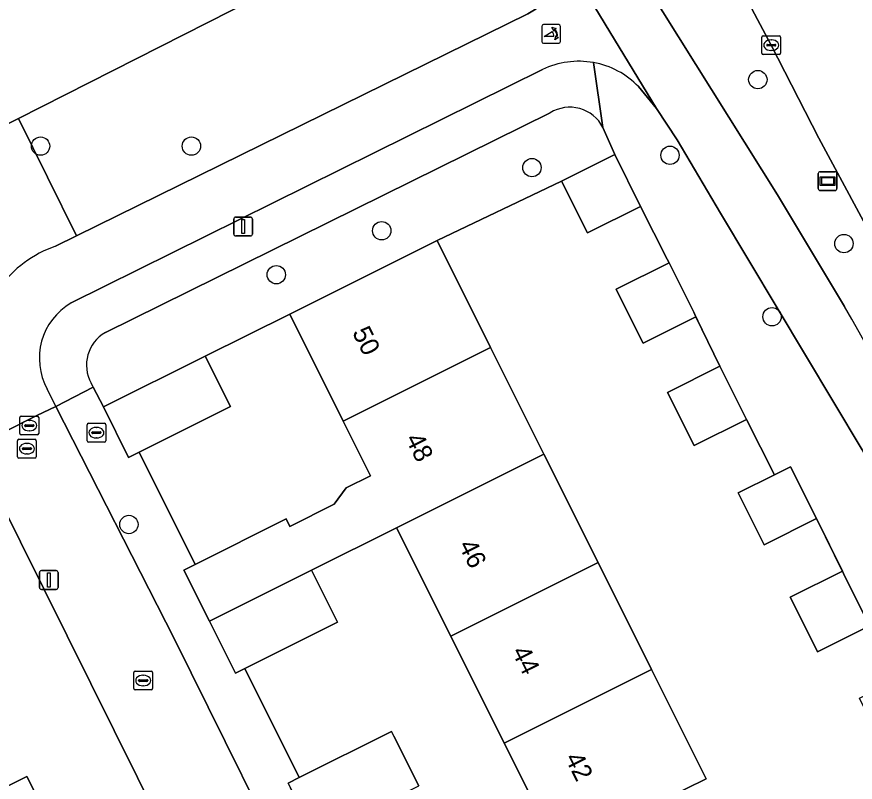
# Model space of a CAD drawing. Extents: x 157793 to 159380, y 380877 to 382313.
# Drawn here: x 158823.34 to 158868.02, y 381864.04 to 381904.85 of the extents above; entities that cross this region are included whole.
import ezdxf

# ---------------------------------------------------------------- set-up
doc = ezdxf.new("R2010")
doc.units = 0
for name, color, linetype in [('IMGEO_Berm_groen', 7, 'Continuous'), ('IMGEO_Boom', 7, 'Continuous'), ('IMGEO_Brandkraan', 7, 'Continuous'), ('IMGEO_Erf', 7, 'Continuous'), ('IMGEO_Fietspad_gesloten', 7, 'Continuous'), ('IMGEO_Groenvoorziening', 7, 'Continuous'), ('IMGEO_Kolk', 7, 'Continuous'), ('IMGEO_Lichtmast', 7, 'Continuous'), ('IMGEO_Muur', 7, 'Continuous'), ('IMGEO_Pand', 7, 'Continuous'), ('IMGEO_Pand_nummerreeks', 7, 'Continuous'), ('IMGEO_Poller', 7, 'Continuous'), ('IMGEO_Rijbaan_lokaal_gesloten', 7, 'Continuous'), ('IMGEO_Rijbaan_lokaal_open', 7, 'Continuous'), ('IMGEO_Rioolput', 7, 'Continuous'), ('IMGEO_Voetpad_open', 7, 'Continuous'), ('IMGEO_Wegwijzer', 7, 'Continuous')]:
    doc.layers.add(name, color=color, linetype=linetype)

msp = doc.modelspace()

# ---------------------------------------------------------------- linework, layer by layer
at = {"layer": 'IMGEO_Berm_groen'}
for points in [[(158885.942, 381861.581), (158875.007, 381881.771), (158872.701, 381886.059), (158866.076, 381898.384), (158863.547, 381903.338), (158838.996, 381949.511)], [(158852.437, 381913.066), (158854.249, 381910.746), (158863.88, 381895.361), (158867.453, 381889.407)]]:
    msp.add_lwpolyline(points, dxfattribs=at)
msp.add_arc((157689.637, 381221.269), 1354.126, 28.502642, 29.564892, dxfattribs=at)
at = {"layer": 'IMGEO_Boom'}
for centre in [(158862.832, 381901.501), (158824.606, 381897.956), (158832.648, 381897.956), (158858.151, 381897.467), (158850.794, 381896.811), (158842.789, 381893.445), (158867.418, 381892.76), (158837.17, 381891.101), (158863.592, 381888.86), (158829.312, 381877.785)]:
    msp.add_circle(centre, 0.489, dxfattribs=at)
at = {"layer": 'IMGEO_Brandkraan'}
for p, q in [((158827.082, 381882.254), (158827.082, 381883.106)), ((158827.157, 381883.18), (158828.009, 381883.18)), ((158827.57, 381882.96), (158827.595, 381882.96)), ((158828.083, 381883.106), (158828.083, 381882.254)), ((158827.341, 381882.674), (158827.341, 381882.686)), ((158827.779, 381882.637), (158827.381, 381882.637)), ((158827.384, 381882.723), (158827.782, 381882.723)), ((158827.825, 381882.686), (158827.825, 381882.674)), ((158828.009, 381882.18), (158827.157, 381882.18)), ((158827.593, 381882.4), (158827.568, 381882.4))]:
    msp.add_line(p, q, dxfattribs=at)
for points in [[(158827.082, 381882.254), (158827.082, 381883.106)], [(158827.157, 381883.18), (158828.009, 381883.18)], [(158828.083, 381883.106), (158828.083, 381882.254)], [(158828.009, 381882.18), (158827.157, 381882.18)]]:
    msp.add_lwpolyline(points, dxfattribs=at)
for centre, radius, start, end in [((158827.159, 381883.104), 0.0765, 91.552, 178.448), ((158827.159, 381883.104), 0.0765, 91.552, 178.448), ((158828.007, 381883.104), 0.0765, 1.552, 88.448), ((158828.007, 381883.104), 0.0765, 1.552, 88.448), ((158827.381, 381882.683), 0.0403, 85.8775, 175.7526), ((158827.378, 381882.673), 0.0366, 178.938, 274.7102), ((158827.782, 381882.68), 0.043, 264.8664, 352.4533), ((158827.786, 381882.685), 0.0386, 1.7309, 96.639), ((158827.159, 381882.256), 0.0765, 181.552, 268.448), ((158827.159, 381882.256), 0.0765, 181.552, 268.448), ((158828.007, 381882.256), 0.0765, 271.552, 358.448), ((158828.007, 381882.256), 0.0765, 271.552, 358.448)]:
    msp.add_arc(centre, radius, start, end, dxfattribs=at)
for centre, major_axis, ratio, start_param, end_param in [((158827.569, 381882.68), (-0.387, 0.002), 0.722429, 4.712389, 7.853982), ((158827.594, 381882.68), (-0.39, 0.002), 0.717154, 1.570796, 4.712389)]:
    msp.add_ellipse(centre, major_axis=major_axis, ratio=ratio, start_param=start_param, end_param=end_param, dxfattribs=at)
at = {"layer": 'IMGEO_Erf'}
for points in [[(158863.713, 381880.439), (158862.223, 381883.389), (158859.432, 381881.995), (158858.018, 381884.826), (158860.809, 381886.219), (158859.535, 381888.857), (158856.713, 381887.447), (158856.592, 381887.689), (158855.275, 381890.324), (158858.101, 381891.735), (158858.007, 381891.923), (158856.587, 381894.745), (158853.751, 381893.328), (158852.374, 381896.085), (158845.741, 381892.928), (158848.593, 381887.22), (158851.432, 381881.536), (158854.322, 381875.751), (158857.167, 381870.055), (158860.075, 381864.234), (158857.911, 381863.153)], [(158832.271, 381859.244), (158821.021, 381881.899), (158820.877, 381882.189), (158815.423, 381893.026), (158802.463, 381886.428), (158803.167, 381884.991), (158797.25, 381881.926), (158775.323, 381870.568)], [(158870.978, 381863.001), (158873.85, 381864.435), (158872.558, 381867.049), (158869.704, 381865.623), (158868.33, 381868.375), (158868.25, 381868.535), (158870.215, 381869.517), (158868.849, 381872.266), (158868.789, 381872.386), (158866.014, 381871), (158864.625, 381873.781), (158864.56, 381873.911), (158867.336, 381875.297), (158865.956, 381878.098), (158863.165, 381876.704), (158861.782, 381879.474), (158863.713, 381880.439)], [(158852.062, 381860.634), (158849.315, 381866.133), (158846.47, 381871.829), (158843.581, 381877.614), (158839.051, 381875.351), (158840.433, 381872.585), (158835.488, 381870.114), (158838.395, 381864.3), (158843.312, 381866.757), (158843.438, 381866.505), (158844.76, 381863.858)], [(158821.35, 381863.084), (158823.868, 381864.348), (158827.161, 381857.789)]]:
    msp.add_lwpolyline(points, dxfattribs=at)
msp.add_lwpolyline([(158832.846, 381875.66), (158837.689, 381878.079), (158837.89, 381877.677), (158840.26, 381878.861), (158840.887, 381879.733), (158842.195, 381880.387), (158840.741, 381883.298), (158837.89, 381889.006), (158833.381, 381886.764), (158834.724, 381884.075), (158829.858, 381881.644)], close=True, dxfattribs=at)
at = {"layer": 'IMGEO_Fietspad_gesloten'}
for points in [[(158824.124, 381960.357), (158833.074, 381943.731), (158834.976, 381939.932), (158850.939, 381910.805), (158851.899, 381909.06), (158857.433, 381899.967), (158858.529, 381898.284), (158860.851, 381894.387), (158868.388, 381881.765), (158872.746, 381873.772), (158876.865, 381865.95), (158892.504, 381836.976), (158902.407, 381818.335), (158906.164, 381811.184), (158909.734, 381803.643), (158912.565, 381804.841), (158911.412, 381807.403), (158911.194, 381807.946)], [(158867.453, 381889.407), (158863.88, 381895.361), (158854.249, 381910.746), (158852.437, 381913.066)], [(158856.477, 381901.127), (158857.433, 381899.967), (158851.899, 381909.06)], [(158851.018, 381905.269), (158850.579, 381905.004), (158826.518, 381893.167), (158825.41, 381892.622)], [(158826.241, 381889.594), (158851.361, 381902.04)], [(158821.826, 381884.175), (158822.551, 381882.652), (158824.404, 381883.601), (158825.426, 381884.084), (158824.967, 381884.996)]]:
    msp.add_lwpolyline(points, dxfattribs=at)
for centre, radius, start, end in [((158853.287, 381898.044), 4.436, 79.8754, 115.7381), ((158853.286, 381898.041), 4.439, 44.0401, 79.8642), ((158827.418, 381886.785), 6.172, 108.9853, 144.2457), ((158827.952, 381886.644), 3.41, 120.1208, 208.9056), ((157689.637, 381221.269), 1354.126, 28.502642, 29.564892)]:
    msp.add_arc(centre, radius, start, end, dxfattribs=at)
at = {"layer": 'IMGEO_Groenvoorziening'}
msp.add_lwpolyline([(158838.447, 381928.221), (158832.307, 381924.833), (158841.062, 381908.389), (158823.426, 381899.436), (158826.518, 381893.167), (158850.579, 381905.004), (158851.018, 381905.269), (158849.146, 381908.733)], close=True, dxfattribs=at)
for points in [[(158811.908, 381911.483), (158814.34, 381906.738), (158819.043, 381897.211), (158823.426, 381899.436), (158841.062, 381908.389), (158832.307, 381924.833)], [(158823.426, 381899.436), (158819.043, 381897.211), (158822.409, 381890.392)], [(158825.41, 381892.622), (158826.518, 381893.167), (158823.426, 381899.436)], [(158851.767, 381899.732), (158828.06, 381888.024)], [(158845.741, 381892.928), (158852.374, 381896.085), (158855.21, 381897.502), (158854.576, 381898.958)], [(158827.302, 381885.32), (158827.411, 381885.108), (158827.953, 381884.052), (158833.381, 381886.764), (158837.89, 381889.006), (158845.741, 381892.928)]]:
    msp.add_lwpolyline(points, dxfattribs=at)
for centre, radius, start, end in [((158852.813, 381898.045), 1.985, 27.3754, 121.8143), ((158827.418, 381886.785), 6.172, 108.9853, 144.2457), ((158829.06, 381886.285), 2.006, 119.9167, 208.7642)]:
    msp.add_arc(centre, radius, start, end, dxfattribs=at)
at = {"layer": 'IMGEO_Kolk'}
for p, q in [((158863.046, 381902.912), (158863.046, 381903.764)), ((158863.121, 381903.838), (158863.973, 381903.838)), ((158863.534, 381903.618), (158863.559, 381903.618)), ((158864.047, 381903.764), (158864.047, 381902.912)), ((158863.305, 381903.332), (158863.305, 381903.344)), ((158863.743, 381903.295), (158863.345, 381903.295)), ((158863.348, 381903.381), (158863.746, 381903.381)), ((158863.557, 381903.058), (158863.532, 381903.058)), ((158863.789, 381903.344), (158863.789, 381903.332)), ((158863.973, 381902.838), (158863.121, 381902.838)), ((158823.379, 381881.401), (158823.379, 381882.253)), ((158823.454, 381882.327), (158824.306, 381882.327)), ((158823.867, 381882.107), (158823.892, 381882.107)), ((158824.38, 381882.253), (158824.38, 381881.401)), ((158823.638, 381881.821), (158823.638, 381881.833)), ((158824.076, 381881.784), (158823.678, 381881.784)), ((158823.681, 381881.87), (158824.079, 381881.87)), ((158824.122, 381881.833), (158824.122, 381881.821)), ((158824.306, 381881.327), (158823.454, 381881.327)), ((158823.89, 381881.547), (158823.865, 381881.547)), ((158829.651, 381869.965), (158830.503, 381869.965)), ((158829.576, 381869.039), (158829.576, 381869.891)), ((158829.878, 381869.508), (158830.276, 381869.508)), ((158830.064, 381869.745), (158830.089, 381869.745)), ((158830.577, 381869.891), (158830.577, 381869.039)), ((158829.835, 381869.459), (158829.835, 381869.471)), ((158830.273, 381869.422), (158829.875, 381869.422)), ((158830.087, 381869.185), (158830.062, 381869.185)), ((158830.319, 381869.471), (158830.319, 381869.459)), ((158830.503, 381868.965), (158829.651, 381868.965))]:
    msp.add_line(p, q, dxfattribs=at)
for points in [[(158863.046, 381902.912), (158863.046, 381903.764)], [(158863.121, 381903.838), (158863.973, 381903.838)], [(158864.047, 381903.764), (158864.047, 381902.912)], [(158863.973, 381902.838), (158863.121, 381902.838)], [(158823.379, 381881.401), (158823.379, 381882.253)], [(158823.454, 381882.327), (158824.306, 381882.327)], [(158824.38, 381882.253), (158824.38, 381881.401)], [(158824.306, 381881.327), (158823.454, 381881.327)], [(158829.651, 381869.965), (158830.503, 381869.965)], [(158829.576, 381869.039), (158829.576, 381869.891)], [(158830.577, 381869.891), (158830.577, 381869.039)], [(158830.503, 381868.965), (158829.651, 381868.965)]]:
    msp.add_lwpolyline(points, dxfattribs=at)
for centre, radius, start, end in [((158863.123, 381903.762), 0.0765, 91.552, 178.448), ((158863.123, 381903.762), 0.0765, 91.552, 178.448), ((158863.971, 381903.762), 0.0765, 1.552, 88.448), ((158863.971, 381903.762), 0.0765, 1.552, 88.448), ((158863.345, 381903.341), 0.0403, 85.8775, 175.7526), ((158863.342, 381903.331), 0.0366, 178.938, 274.7102), ((158863.746, 381903.338), 0.043, 264.8664, 352.4533), ((158863.75, 381903.343), 0.0386, 1.7309, 96.639), ((158863.123, 381902.914), 0.0765, 181.552, 268.448), ((158863.123, 381902.914), 0.0765, 181.552, 268.448), ((158863.971, 381902.914), 0.0765, 271.552, 358.448), ((158863.971, 381902.914), 0.0765, 271.552, 358.448), ((158823.456, 381882.251), 0.0765, 91.552, 178.448), ((158823.456, 381882.251), 0.0765, 91.552, 178.448), ((158824.304, 381882.251), 0.0765, 1.552, 88.448), ((158824.304, 381882.251), 0.0765, 1.552, 88.448), ((158823.678, 381881.83), 0.0403, 85.8775, 175.7526), ((158823.675, 381881.82), 0.0366, 178.938, 274.7102), ((158824.079, 381881.827), 0.043, 264.8664, 352.4533), ((158824.083, 381881.832), 0.0386, 1.7309, 96.639), ((158823.456, 381881.403), 0.0765, 181.552, 268.448), ((158823.456, 381881.403), 0.0765, 181.552, 268.448), ((158824.304, 381881.403), 0.0765, 271.552, 358.448), ((158824.304, 381881.403), 0.0765, 271.552, 358.448), ((158829.653, 381869.889), 0.0765, 91.552, 178.448), ((158829.653, 381869.889), 0.0765, 91.552, 178.448), ((158830.501, 381869.889), 0.0765, 1.552, 88.448), ((158830.501, 381869.889), 0.0765, 1.552, 88.448), ((158829.875, 381869.468), 0.0403, 85.8775, 175.7526), ((158830.28, 381869.47), 0.0386, 1.7309, 96.639), ((158829.872, 381869.458), 0.0366, 178.938, 274.7102), ((158830.276, 381869.465), 0.043, 264.8664, 352.4533), ((158829.653, 381869.041), 0.0765, 181.552, 268.448), ((158829.653, 381869.041), 0.0765, 181.552, 268.448), ((158830.501, 381869.041), 0.0765, 271.552, 358.448), ((158830.501, 381869.041), 0.0765, 271.552, 358.448)]:
    msp.add_arc(centre, radius, start, end, dxfattribs=at)
for centre, major_axis, ratio, start_param, end_param in [((158863.533, 381903.338), (-0.387, 0.002), 0.722429, 4.712389, 7.853982), ((158863.558, 381903.338), (-0.39, 0.002), 0.717154, 1.570796, 4.712389), ((158823.866, 381881.827), (-0.387, 0.002), 0.722429, 4.712389, 7.853982), ((158823.891, 381881.827), (-0.39, 0.002), 0.717154, 1.570796, 4.712389), ((158830.063, 381869.465), (-0.387, 0.002), 0.722429, 4.712389, 7.853982), ((158830.088, 381869.465), (-0.39, 0.002), 0.717154, 1.570796, 4.712389)]:
    msp.add_ellipse(centre, major_axis=major_axis, ratio=ratio, start_param=start_param, end_param=end_param, dxfattribs=at)
at = {"layer": 'IMGEO_Lichtmast'}
for p, q in [((158835.006, 381894.171), (158835.796, 381894.171)), ((158835.796, 381894.171), (158835.006, 381894.171)), ((158834.906, 381893.271), (158834.906, 381894.071)), ((158834.906, 381894.071), (158834.906, 381893.271)), ((158835.896, 381894.071), (158835.896, 381893.271)), ((158835.896, 381893.271), (158835.896, 381894.071)), ((158835.796, 381893.171), (158835.006, 381893.171)), ((158835.006, 381893.171), (158835.796, 381893.171)), ((158824.65, 381875.326), (158825.44, 381875.326)), ((158825.44, 381875.326), (158824.65, 381875.326)), ((158824.55, 381874.426), (158824.55, 381875.226)), ((158824.55, 381875.226), (158824.55, 381874.426)), ((158825.54, 381875.226), (158825.54, 381874.426)), ((158825.54, 381874.426), (158825.54, 381875.226)), ((158825.44, 381874.326), (158824.65, 381874.326)), ((158824.65, 381874.326), (158825.44, 381874.326))]:
    msp.add_line(p, q, dxfattribs=at)
for points in [[(158835.326, 381894.046), (158835.476, 381894.046), (158835.476, 381893.296), (158835.326, 381893.296), (158835.326, 381894.046)], [(158824.97, 381875.201), (158825.12, 381875.201), (158825.12, 381874.451), (158824.97, 381874.451), (158824.97, 381875.201)]]:
    msp.add_lwpolyline(points, dxfattribs=at)
for centre, start, end in [((158835.006, 381894.071), 90, 180), ((158835.006, 381894.071), 90, 180), ((158835.796, 381894.071), 0, 90), ((158835.796, 381894.071), 360, 90), ((158835.006, 381893.271), 180, 270), ((158835.006, 381893.271), 180, 270), ((158835.796, 381893.271), 270, 0), ((158835.796, 381893.271), 270, 0), ((158824.65, 381875.226), 90, 180), ((158824.65, 381875.226), 90, 180), ((158825.44, 381875.226), 0, 90), ((158825.44, 381875.226), 360, 90), ((158824.65, 381874.426), 180, 270), ((158824.65, 381874.426), 180, 270), ((158825.44, 381874.426), 270, 0), ((158825.44, 381874.426), 270, 0)]:
    msp.add_arc(centre, 0.1, start, end, dxfattribs=at)
at = {"layer": 'IMGEO_Muur'}
for points in [[(158858.007, 381891.923), (158856.587, 381894.745)], [(158860.809, 381886.219), (158859.418, 381889.1)], [(158863.713, 381880.439), (158862.223, 381883.389)], [(158867.4, 381875.167), (158865.956, 381878.098)]]:
    msp.add_lwpolyline(points, dxfattribs=at)
at = {"layer": 'IMGEO_Pand'}
for points in [[(158855.21, 381897.502), (158852.374, 381896.085), (158853.751, 381893.328), (158856.587, 381894.745)], [(158848.593, 381887.22), (158845.741, 381892.928), (158837.89, 381889.006), (158840.741, 381883.298)], [(158858.101, 381891.735), (158855.275, 381890.324), (158856.592, 381887.689), (158856.713, 381887.447), (158859.535, 381888.857), (158859.418, 381889.1)], [(158840.741, 381883.298), (158842.195, 381880.387), (158840.887, 381879.733), (158840.26, 381878.861), (158837.89, 381877.677), (158837.689, 381878.079), (158832.846, 381875.66), (158832.243, 381875.359), (158833.605, 381872.631), (158839.051, 381875.351), (158843.581, 381877.614), (158851.432, 381881.536), (158848.593, 381887.22)], [(158827.953, 381884.052), (158829.296, 381881.363), (158829.858, 381881.644), (158834.724, 381884.075), (158833.381, 381886.764)], [(158860.809, 381886.219), (158858.018, 381884.826), (158859.432, 381881.995), (158862.223, 381883.389)], [(158846.47, 381871.829), (158854.322, 381875.751), (158851.432, 381881.536), (158843.581, 381877.614)], [(158863.713, 381880.439), (158861.782, 381879.474), (158863.165, 381876.704), (158865.956, 381878.098), (158864.572, 381880.868)], [(158857.167, 381870.055), (158854.322, 381875.751), (158846.47, 381871.829), (158849.315, 381866.133)], [(158833.605, 381872.631), (158834.987, 381869.864), (158835.488, 381870.114), (158840.433, 381872.585), (158839.051, 381875.351)], [(158867.4, 381875.167), (158867.336, 381875.297), (158864.56, 381873.911), (158864.625, 381873.781), (158866.014, 381871), (158868.789, 381872.386)], [(158857.167, 381870.055), (158849.315, 381866.133), (158852.062, 381860.634), (158852.144, 381860.47), (158857.828, 381863.319), (158857.911, 381863.153), (158860.075, 381864.234)], [(158843.438, 381866.505), (158843.312, 381866.757), (158838.395, 381864.3), (158837.8, 381864.003), (158837.926, 381863.751), (158839.248, 381861.105), (158844.76, 381863.858)], [(158821.35, 381863.084), (158824.643, 381856.525), (158827.161, 381857.789), (158823.868, 381864.348)]]:
    msp.add_lwpolyline(points, close=True, dxfattribs=at)
at = {"layer": 'IMGEO_Poller'}
for p, q in [((158852.22, 381904.438), (158851.412, 381904.438)), ((158852.22, 381904.438), (158851.412, 381904.438)), ((158851.318, 381904.343), (158851.318, 381903.536)), ((158851.318, 381904.343), (158851.318, 381903.536)), ((158852.314, 381903.536), (158852.314, 381904.343)), ((158852.314, 381903.536), (158852.314, 381904.343)), ((158851.412, 381903.441), (158852.22, 381903.441)), ((158851.412, 381903.441), (158852.22, 381903.441))]:
    msp.add_line(p, q, dxfattribs=at)
for points in [[(158851.953, 381903.794), (158851.44, 381903.794), (158851.87, 381904.069)], [(158851.997, 381904.167), (158851.985, 381904.094), (158851.86, 381904.299)], [(158851.86, 381904.299), (158852.091, 381904.233), (158852.02, 381904.201)], [(158852.013, 381903.622), (158852.079, 381903.853), (158852.109, 381903.785)], [(158852.145, 381903.758), (158852.217, 381903.747), (158852.013, 381903.622)]]:
    msp.add_lwpolyline(points, dxfattribs=at)
for centre, radius, start, end in [((158851.412, 381904.343), 0.0946, 90, 180), ((158851.412, 381904.343), 0.0946, 90, 180), ((158852.22, 381904.343), 0.0946, 0, 90), ((158852.22, 381904.343), 0.0946, 0, 90), ((158851.625, 381903.844), 0.332, 351.3247, 42.4854), ((158851.639, 381903.854), 0.476, 351.7527, 41.1691), ((158851.639, 381903.854), 0.516, 349.3569, 42.2912), ((158851.412, 381903.536), 0.0946, 180, 270), ((158851.412, 381903.536), 0.0946, 180, 270), ((158852.22, 381903.536), 0.0946, 270, 0), ((158852.22, 381903.536), 0.0946, 270, 0)]:
    msp.add_arc(centre, radius, start, end, dxfattribs=at)
at = {"layer": 'IMGEO_Rijbaan_lokaal_gesloten'}
msp.add_lwpolyline([(158838.996, 381949.511), (158863.547, 381903.338), (158866.076, 381898.384), (158872.701, 381886.059), (158875.007, 381881.771), (158885.942, 381861.581), (158886.9, 381859.814), (158888.805, 381856.263), (158889.759, 381854.497), (158901.072, 381833.271), (158911.017, 381814.818), (158912.093, 381812.82), (158912.647, 381811.818), (158915.766, 381813.434), (158914.496, 381815.723), (158909.647, 381824.715), (158909.166, 381825.624)], dxfattribs=at)
at = {"layer": 'IMGEO_Rijbaan_lokaal_open'}
msp.add_lwpolyline([(158813.17, 381840.854), (158817.33, 381842.806), (158817.743, 381842.711), (158819.75, 381843.716), (158837.675, 381852.553), (158837.449, 381853.027), (158837.477, 381854.111), (158838.46, 381856.877), (158838.95, 381857.096), (158831.735, 381871.703), (158825.426, 381884.084), (158824.404, 381883.601), (158822.551, 381882.652), (158821.021, 381881.899), (158832.271, 381859.244), (158833.115, 381857.81), (158832.184, 381855.347), (158810.978, 381844.911)], dxfattribs=at)
at = {"layer": 'IMGEO_Rioolput'}
for p, q in [((158823.506, 381882.632), (158823.506, 381883.484)), ((158823.581, 381883.558), (158824.433, 381883.558)), ((158824.507, 381883.484), (158824.507, 381882.632)), ((158823.765, 381883.052), (158823.765, 381883.064)), ((158824.203, 381883.015), (158823.805, 381883.015)), ((158823.808, 381883.101), (158824.206, 381883.101)), ((158823.994, 381883.338), (158824.019, 381883.338)), ((158824.249, 381883.064), (158824.249, 381883.052)), ((158824.433, 381882.558), (158823.581, 381882.558)), ((158824.017, 381882.778), (158823.992, 381882.778))]:
    msp.add_line(p, q, dxfattribs=at)
for points in [[(158823.506, 381882.632), (158823.506, 381883.484)], [(158823.581, 381883.558), (158824.433, 381883.558)], [(158824.507, 381883.484), (158824.507, 381882.632)], [(158824.433, 381882.558), (158823.581, 381882.558)]]:
    msp.add_lwpolyline(points, dxfattribs=at)
for centre, radius, start, end in [((158823.583, 381883.482), 0.0765, 91.552, 178.448), ((158823.583, 381883.482), 0.0765, 91.552, 178.448), ((158824.431, 381883.482), 0.0765, 1.552, 88.448), ((158824.431, 381883.482), 0.0765, 1.552, 88.448), ((158823.805, 381883.061), 0.0403, 85.8775, 175.7526), ((158823.802, 381883.051), 0.0366, 178.938, 274.7102), ((158824.206, 381883.058), 0.043, 264.8664, 352.4533), ((158824.21, 381883.063), 0.0386, 1.7309, 96.639), ((158823.583, 381882.634), 0.0765, 181.552, 268.448), ((158823.583, 381882.634), 0.0765, 181.552, 268.448), ((158824.431, 381882.634), 0.0765, 271.552, 358.448), ((158824.431, 381882.634), 0.0765, 271.552, 358.448)]:
    msp.add_arc(centre, radius, start, end, dxfattribs=at)
for centre, major_axis, ratio, start_param, end_param in [((158823.993, 381883.058), (-0.387, 0.002), 0.722429, 4.712389, 7.853982), ((158824.018, 381883.058), (-0.39, 0.002), 0.717154, 1.570796, 4.712389)]:
    msp.add_ellipse(centre, major_axis=major_axis, ratio=ratio, start_param=start_param, end_param=end_param, dxfattribs=at)
at = {"layer": 'IMGEO_Voetpad_open'}
for points in [[(158854.576, 381898.958), (158854.067, 381902.411)], [(158854.067, 381902.411), (158854.576, 381898.958), (158855.21, 381897.502), (158856.587, 381894.745), (158858.007, 381891.923), (158858.101, 381891.735), (158859.418, 381889.1), (158859.535, 381888.857), (158860.809, 381886.219), (158862.223, 381883.389), (158863.713, 381880.439), (158864.572, 381880.868), (158865.956, 381878.098), (158867.336, 381875.297), (158867.4, 381875.167), (158868.789, 381872.386), (158868.849, 381872.266), (158870.215, 381869.517), (158871.104, 381869.961), (158871.184, 381869.801), (158872.558, 381867.049), (158873.85, 381864.435), (158873.937, 381864.26), (158875.353, 381861.425)], [(158851.361, 381902.04), (158826.241, 381889.594)], [(158876.865, 381865.95), (158872.746, 381873.772), (158868.388, 381881.765), (158860.851, 381894.387), (158858.529, 381898.284), (158857.433, 381899.967), (158856.477, 381901.127)], [(158828.06, 381888.024), (158851.767, 381899.732)], [(158824.967, 381884.996), (158825.426, 381884.084), (158827.411, 381885.108), (158827.302, 381885.32)]]:
    msp.add_lwpolyline(points, dxfattribs=at)
msp.add_lwpolyline([(158833.605, 381872.631), (158832.243, 381875.359), (158832.846, 381875.66), (158829.858, 381881.644), (158829.296, 381881.363), (158827.953, 381884.052), (158827.411, 381885.108), (158825.426, 381884.084), (158831.735, 381871.703), (158838.95, 381857.096), (158839.446, 381857.337), (158840.534, 381858.531), (158839.248, 381861.105), (158837.926, 381863.751), (158837.8, 381864.003), (158838.395, 381864.3), (158835.488, 381870.114), (158834.987, 381869.864)], close=True, dxfattribs=at)
for centre, radius, start, end in [((158853.287, 381898.044), 4.436, 79.8754, 115.7381), ((158853.286, 381898.041), 4.439, 44.0401, 79.8642), ((158852.813, 381898.045), 1.985, 27.3754, 121.8143), ((158827.952, 381886.644), 3.41, 120.1208, 208.9056), ((158829.06, 381886.285), 2.006, 119.9167, 208.7642)]:
    msp.add_arc(centre, radius, start, end, dxfattribs=at)
at = {"layer": 'IMGEO_Wegwijzer'}
for p, q in [((158866.054, 381895.692), (158866.054, 381896.492)), ((158866.054, 381896.492), (158866.054, 381895.692)), ((158866.154, 381896.592), (158866.944, 381896.592)), ((158866.944, 381896.592), (158866.154, 381896.592)), ((158867.044, 381896.492), (158867.044, 381895.692)), ((158867.044, 381895.692), (158867.044, 381896.492)), ((158866.944, 381895.592), (158866.154, 381895.592)), ((158866.154, 381895.592), (158866.944, 381895.592))]:
    msp.add_line(p, q, dxfattribs=at)
for points in [[(158866.155, 381896.324), (158866.943, 381896.324), (158866.943, 381895.86), (158866.155, 381895.86), (158866.155, 381896.324)], [(158866.22, 381896.259), (158866.22, 381895.925), (158866.878, 381895.925), (158866.878, 381896.259), (158866.22, 381896.259)]]:
    msp.add_lwpolyline(points, dxfattribs=at)
for centre, start, end in [((158866.154, 381896.492), 90, 180), ((158866.154, 381896.492), 90, 180), ((158866.944, 381896.492), 0, 90), ((158866.944, 381896.492), 360, 90), ((158866.154, 381895.692), 180, 270), ((158866.154, 381895.692), 180, 270), ((158866.944, 381895.692), 270, 0), ((158866.944, 381895.692), 270, 0)]:
    msp.add_arc(centre, 0.1, start, end, dxfattribs=at)

# ---------------------------------------------------------------- texts
at = {"layer": 'IMGEO_Pand_nummerreeks'}
for s, p in [('50', (158841.194, 381888.032)), ('48', (158844.028, 381882.357)), ('46', (158846.861, 381876.685)), ('44', (158849.696, 381871.01)), ('42', (158852.529, 381865.339))]:
    msp.add_text(s, height=1, rotation=296.5424, dxfattribs=at).set_placement(p)

doc.saveas('drawing.dxf')
